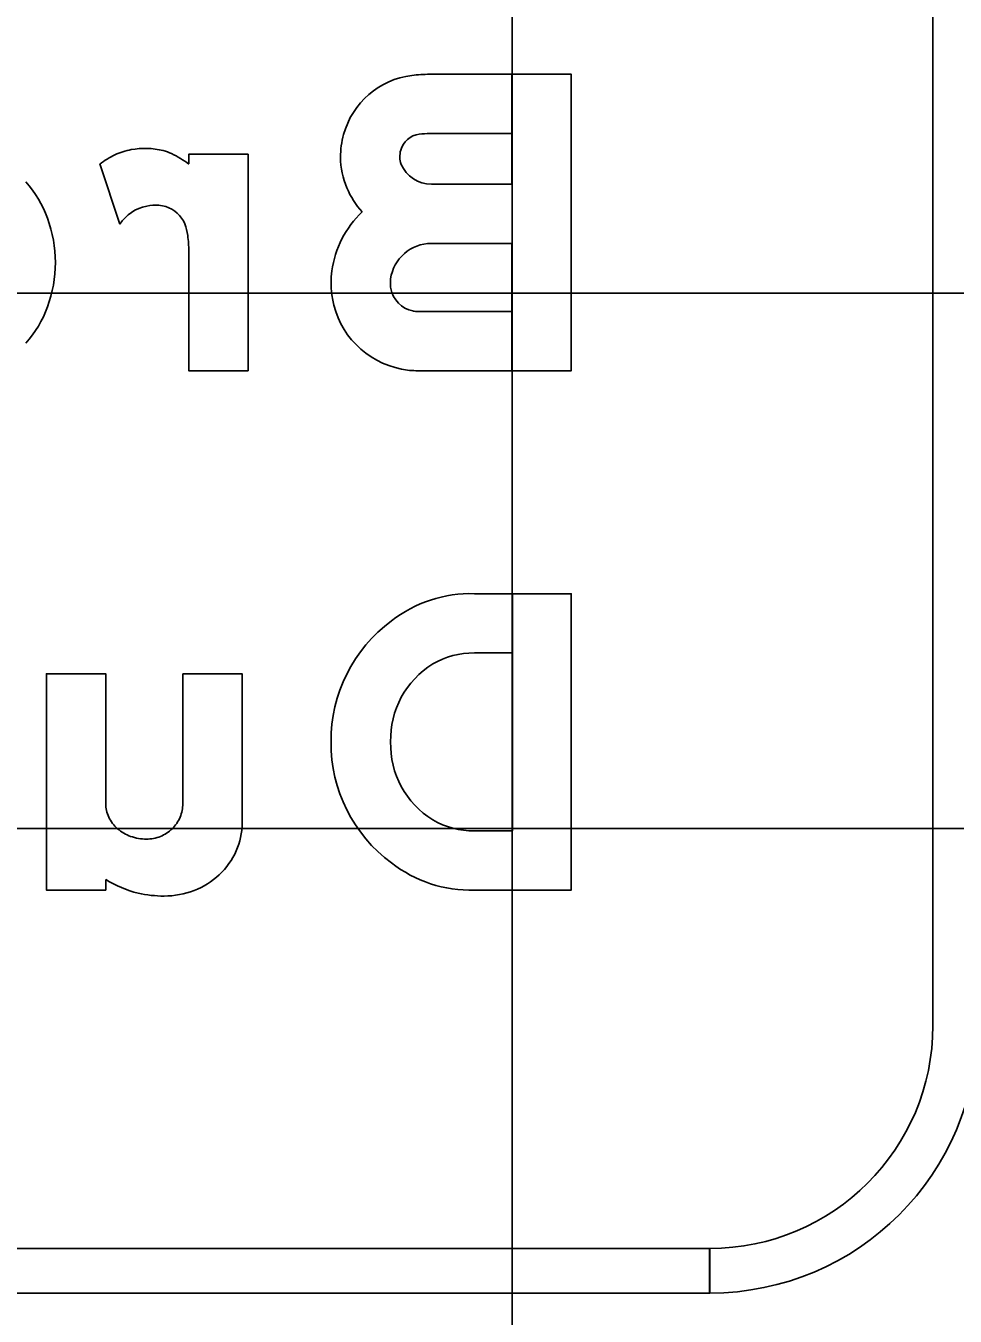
# Model space of a CAD drawing. Extents: x 1797809 to 2198143, y 249608 to 1237864.
# Drawn here: x 2197078.89 to 2197082.36, y 1237298.225 to 1237303.044 of the extents above; entities that cross this region are included whole.
import ezdxf

# ---------------------------------------------------------------- set-up
doc = ezdxf.new("R2010")
doc.units = 0
for name, color, linetype in [('GSBWFILL', 7, 'Continuous'), ('GSCOLORFILL', 7, 'Continuous'), ('GSOUTLINE', 7, 'Continuous'), ('GSSHT', 7, 'Continuous')]:
    doc.layers.add(name, color=color, linetype=linetype)

msp = doc.modelspace()

# ---------------------------------------------------------------- linework, layer by layer
at = {"layer": 'GSBWFILL'}
for p, q in [((2197079.166, 1237302.5282), (2197079.241, 1237302.303)), ((2197079.476, 1237300.139), (2197079.476, 1237300.6246)), ((2197080.5651, 1237300.0377), (2197080.7068, 1237300.0377))]:
    msp.add_line(p, q, dxfattribs=at)
for points in [[(2197080.3976, 1237302.6418), (2197080.705, 1237302.6418), (2197080.705, 1237302.8633), (2197080.3976, 1237302.8633)], [(2197080.4043, 1237302.2316), (2197080.705, 1237302.2316), (2197080.705, 1237301.756), (2197080.9264, 1237301.756), (2197080.9264, 1237302.8633), (2197080.705, 1237302.8633), (2197080.705, 1237302.453), (2197080.4043, 1237302.453)], [(2197079.4981, 1237302.2029), (2197079.4981, 1237301.756), (2197079.7196, 1237301.756), (2197079.7196, 1237302.5643), (2197079.4981, 1237302.5643), (2197079.4981, 1237302.5282)], [(2197080.3533, 1237301.756), (2197080.705, 1237301.756), (2197080.705, 1237301.9775), (2197080.3533, 1237301.9775)], [(2197080.7068, 1237300.0377), (2197080.7068, 1237300.9235), (2197080.9264, 1237300.9235), (2197080.9264, 1237299.8163), (2197080.5651, 1237299.8163)], [(2197080.5651, 1237300.9235), (2197080.7067, 1237300.9235), (2197080.7067, 1237300.7021), (2197080.5651, 1237300.7021)], [(2197079.1881, 1237299.8563), (2197079.1881, 1237299.8163), (2197078.9667, 1237299.8163), (2197078.9667, 1237300.6246), (2197079.1881, 1237300.6246), (2197079.1881, 1237300.139)], [(2197079.476, 1237300.6246), (2197079.6974, 1237300.6246), (2197079.6974, 1237300.0661)]]:
    msp.add_lwpolyline(points, dxfattribs=at)
for centre, radius, start, end in [((2197079.3034, 1237300.139), 0.1153, 180, 205.4717), ((2197079.3476, 1237300.139), 0.1284, 336.9072, 0), ((2197079.3211, 1237300.1474), 0.1349, 205.4717, 228.9924), ((2197079.3439, 1237300.1405), 0.1324, 314.1702, 336.9072), ((2197079.3326, 1237300.1605), 0.1524, 228.9924, 250.1926), ((2197079.3415, 1237300.143), 0.1358, 291.9192, 314.1702), ((2197079.4432, 1237300.0661), 0.2542, 336.0683, 0), ((2197079.34, 1237300.1812), 0.1743, 250.1926, 270), ((2197079.34, 1237300.1468), 0.1399, 270, 291.9192), ((2197079.4252, 1237300.0741), 0.2739, 313.025, 336.0683), ((2197079.4023, 1237300.1926), 0.3987, 237.5057, 256.5305), ((2197079.4136, 1237300.0865), 0.2909, 291.1364, 313.025), ((2197079.4061, 1237300.2371), 0.4429, 257.3957, 270), ((2197079.4061, 1237300.1059), 0.3117, 270, 291.1364)]:
    msp.add_arc(centre, radius, start, end, dxfattribs=at)
for centre, major_axis, ratio, start_param, end_param in [((2197080.3692, 1237302.5577), (0, -0.3038), 0.999995, 3.265834, 4.443854), ((2197080.3976, 1237302.3305), (0, -0.5327), 0.999995, 3.141593, 3.265834), ((2197080.3849, 1237302.5533), (0, -0.3201), 0.999995, 4.443854, 4.712389), ((2197080.3692, 1237302.5577), (0, -0.0824), 0.999995, 3.265834, 4.443854), ((2197080.3976, 1237302.3305), (0, -0.3113), 0.999995, 3.141593, 3.265834), ((2197079.328, 1237302.3367), (0, -0.2491), 0.999992, 3.32151, 3.578709), ((2197079.3345, 1237302.3014), (0, -0.2851), 0.999992, 2.900172, 3.32151), ((2197079.3535, 1237302.2823), (0, -0.3092), 0.999992, 3.578709, 3.793134), ((2197079.3629, 1237302.4169), (0, -0.1661), 0.999992, 2.69793, 2.900172), ((2197079.2756, 1237302.2331), (0, -0.3696), 0.999992, 2.495363, 2.69793), ((2197080.3527, 1237302.5533), (0, -0.2879), 0.999995, 4.712389, 5.122261), ((2197080.3849, 1237302.5533), (0, -0.0987), 0.999995, 4.443854, 4.712389), ((2197080.3527, 1237302.5533), (0, -0.0665), 0.999995, 4.712389, 5.122261), ((2197080.4043, 1237302.5758), (0, -0.1227), 0.999995, 5.122261, 6.283185), ((2197078.5696, 1237302.179), (0, -0.427), 0.999998, 1.921476, 2.294205), ((2197080.4043, 1237302.5758), (0, -0.3442), 0.999995, 5.122261, 5.430951), ((2197079.3697, 1237302.2215), (0, -0.1523), 0.999992, 3.330394, 4.148168), ((2197079.3744, 1237302.1972), (0, -0.1772), 0.999992, 3.074299, 3.330394), ((2197079.3784, 1237302.256), (0, -0.1182), 0.999992, 2.847738, 3.074299), ((2197079.3805, 1237302.2632), (0, -0.1107), 0.999992, 1.952689, 2.847738), ((2197080.4043, 1237302.0779), (0, -0.3751), 0.999995, 3.904026, 4.575851), ((2197078.5182, 1237302.1602), (0, -0.4817), 0.999998, 1.570796, 1.921476), ((2197079.3229, 1237302.24), (0, -0.1728), 0.999992, 1.691509, 1.952689), ((2197079.0288, 1237302.2024), (0, -0.4693), 0.999992, 1.57192, 1.695635), ((2197080.4043, 1237302.0779), (0, -0.1537), 0.999995, 3.141593, 4.575851), ((2197078.5182, 1237302.1602), (0, -0.4817), 0.999998, 1.220117, 1.570796), ((2197080.3633, 1237302.0836), (0, -0.3337), 0.999995, 4.575851, 4.712389), ((2197080.3673, 1237302.0836), (0, -0.3377), 0.999995, 4.712389, 4.885215), ((2197080.3633, 1237302.0836), (0, -0.1123), 0.999995, 4.575851, 4.712389), ((2197080.3673, 1237302.0836), (0, -0.1163), 0.999995, 4.712389, 4.885215), ((2197080.3554, 1237302.0815), (0, -0.1042), 0.999995, 4.885215, 6.090324), ((2197080.3554, 1237302.0815), (0, -0.3257), 0.999995, 4.885215, 6.090324), ((2197078.5696, 1237302.1414), (0, -0.427), 0.999998, 0.847388, 1.220117), ((2197080.3533, 1237302.0702), (0, -0.0928), 0.999995, 6.090324, 6.283185), ((2197080.3533, 1237302.0702), (0, -0.3142), 0.999995, 6.090324, 6.283185), ((2197080.5505, 1237300.4391), (0, -0.4846), 0.992004, 3.111301, 3.802985), ((2197080.5765, 1237300.3754), (0, -0.5513), 0.992004, 3.769463, 4.722379), ((2197080.5598, 1237300.4025), (0, -0.2996), 0.992004, 3.123742, 3.672538), ((2197080.5802, 1237300.3785), (0, -0.3308), 0.992004, 3.689617, 4.738495), ((2197080.5765, 1237300.3644), (0, -0.5513), 0.992004, 4.702399, 5.655315), ((2197080.5802, 1237300.3613), (0, -0.3308), 0.992004, 4.686283, 5.735161), ((2197080.5598, 1237300.3373), (0, -0.2996), 0.992004, 5.75224, 6.301036), ((2197080.5505, 1237300.3007), (0, -0.4846), 0.992004, 5.621793, 6.313477)]:
    msp.add_ellipse(centre, major_axis=major_axis, ratio=ratio, start_param=start_param, end_param=end_param, dxfattribs=at)
at = {"layer": 'GSCOLORFILL'}
for p, q in [((2197082.2772, 1237299.3105), (2197082.2772, 1237305.3129)), ((2197079.166, 1237302.5282), (2197079.241, 1237302.303)), ((2197079.476, 1237300.139), (2197079.476, 1237300.6246)), ((2197080.5651, 1237300.0377), (2197080.7068, 1237300.0377)), ((2197065.4524, 1237298.478), (2197081.443, 1237298.478)), ((2197081.443, 1237298.478), (2197081.443, 1237298.3115)), ((2197081.4447, 1237298.3115), (2197081.4447, 1237298.478)), ((2197081.443, 1237298.3115), (2197065.4524, 1237298.3115))]:
    msp.add_line(p, q, dxfattribs=at)
for points in [[(2197080.3976, 1237302.6418), (2197080.705, 1237302.6418), (2197080.705, 1237302.8633), (2197080.3976, 1237302.8633)], [(2197080.4043, 1237302.2316), (2197080.705, 1237302.2316), (2197080.705, 1237301.756), (2197080.9264, 1237301.756), (2197080.9264, 1237302.8633), (2197080.705, 1237302.8633), (2197080.705, 1237302.453), (2197080.4043, 1237302.453)], [(2197079.4981, 1237302.2029), (2197079.4981, 1237301.756), (2197079.7196, 1237301.756), (2197079.7196, 1237302.5643), (2197079.4981, 1237302.5643), (2197079.4981, 1237302.5282)], [(2197080.3533, 1237301.756), (2197080.705, 1237301.756), (2197080.705, 1237301.9775), (2197080.3533, 1237301.9775)], [(2197080.7068, 1237300.0377), (2197080.7068, 1237300.9235), (2197080.9264, 1237300.9235), (2197080.9264, 1237299.8163), (2197080.5651, 1237299.8163)], [(2197080.5651, 1237300.9235), (2197080.7067, 1237300.9235), (2197080.7067, 1237300.7021), (2197080.5651, 1237300.7021)], [(2197079.1881, 1237299.8563), (2197079.1881, 1237299.8163), (2197078.9667, 1237299.8163), (2197078.9667, 1237300.6246), (2197079.1881, 1237300.6246), (2197079.1881, 1237300.139)], [(2197079.476, 1237300.6246), (2197079.6974, 1237300.6246), (2197079.6974, 1237300.0661)]]:
    msp.add_lwpolyline(points, dxfattribs=at)
for centre, radius, start, end in [((2197079.3034, 1237300.139), 0.1153, 180, 205.4717), ((2197079.3476, 1237300.139), 0.1284, 336.9072, 0), ((2197079.3211, 1237300.1474), 0.1349, 205.4717, 228.9924), ((2197079.3439, 1237300.1405), 0.1324, 314.1702, 336.9072), ((2197079.3326, 1237300.1605), 0.1524, 228.9924, 250.1926), ((2197079.3415, 1237300.143), 0.1358, 291.9192, 314.1702), ((2197079.4432, 1237300.0661), 0.2542, 336.0683, 0), ((2197079.34, 1237300.1812), 0.1743, 250.1926, 270), ((2197079.34, 1237300.1468), 0.1399, 270, 291.9192), ((2197079.4252, 1237300.0741), 0.2739, 313.025, 336.0683), ((2197079.4023, 1237300.1926), 0.3987, 237.5057, 256.5305), ((2197079.4136, 1237300.0865), 0.2909, 291.1364, 313.025), ((2197079.4061, 1237300.2371), 0.4429, 257.3957, 270), ((2197079.4061, 1237300.1059), 0.3117, 270, 291.1364), ((2197081.4447, 1237299.3105), 0.999, 270, 0), ((2197081.4447, 1237299.3105), 0.8325, 270, 0)]:
    msp.add_arc(centre, radius, start, end, dxfattribs=at)
for centre, major_axis, ratio, start_param, end_param in [((2197080.3692, 1237302.5577), (0, -0.3038), 0.999995, 3.265834, 4.443854), ((2197080.3976, 1237302.3305), (0, -0.5327), 0.999995, 3.141593, 3.265834), ((2197080.3849, 1237302.5533), (0, -0.3201), 0.999995, 4.443854, 4.712389), ((2197080.3692, 1237302.5577), (0, -0.0824), 0.999995, 3.265834, 4.443854), ((2197080.3976, 1237302.3305), (0, -0.3113), 0.999995, 3.141593, 3.265834), ((2197079.328, 1237302.3367), (0, -0.2491), 0.999992, 3.32151, 3.578709), ((2197079.3345, 1237302.3014), (0, -0.2851), 0.999992, 2.900172, 3.32151), ((2197079.3535, 1237302.2823), (0, -0.3092), 0.999992, 3.578709, 3.793134), ((2197079.3629, 1237302.4169), (0, -0.1661), 0.999992, 2.69793, 2.900172), ((2197079.2756, 1237302.2331), (0, -0.3696), 0.999992, 2.495363, 2.69793), ((2197080.3527, 1237302.5533), (0, -0.2879), 0.999995, 4.712389, 5.122261), ((2197080.3849, 1237302.5533), (0, -0.0987), 0.999995, 4.443854, 4.712389), ((2197080.3527, 1237302.5533), (0, -0.0665), 0.999995, 4.712389, 5.122261), ((2197080.4043, 1237302.5758), (0, -0.1227), 0.999995, 5.122261, 6.283185), ((2197078.5696, 1237302.179), (0, -0.427), 0.999998, 1.921476, 2.294205), ((2197080.4043, 1237302.5758), (0, -0.3442), 0.999995, 5.122261, 5.430951), ((2197079.3697, 1237302.2215), (0, -0.1523), 0.999992, 3.330394, 4.148168), ((2197079.3744, 1237302.1972), (0, -0.1772), 0.999992, 3.074299, 3.330394), ((2197079.3784, 1237302.256), (0, -0.1182), 0.999992, 2.847738, 3.074299), ((2197079.3805, 1237302.2632), (0, -0.1107), 0.999992, 1.952689, 2.847738), ((2197080.4043, 1237302.0779), (0, -0.3751), 0.999995, 3.904026, 4.575851), ((2197078.5182, 1237302.1602), (0, -0.4817), 0.999998, 1.570796, 1.921476), ((2197079.3229, 1237302.24), (0, -0.1728), 0.999992, 1.691509, 1.952689), ((2197079.0288, 1237302.2024), (0, -0.4693), 0.999992, 1.57192, 1.695635), ((2197080.4043, 1237302.0779), (0, -0.1537), 0.999995, 3.141593, 4.575851), ((2197078.5182, 1237302.1602), (0, -0.4817), 0.999998, 1.220117, 1.570796), ((2197080.3633, 1237302.0836), (0, -0.3337), 0.999995, 4.575851, 4.712389), ((2197080.3673, 1237302.0836), (0, -0.3377), 0.999995, 4.712389, 4.885215), ((2197080.3633, 1237302.0836), (0, -0.1123), 0.999995, 4.575851, 4.712389), ((2197080.3673, 1237302.0836), (0, -0.1163), 0.999995, 4.712389, 4.885215), ((2197080.3554, 1237302.0815), (0, -0.1042), 0.999995, 4.885215, 6.090324), ((2197080.3554, 1237302.0815), (0, -0.3257), 0.999995, 4.885215, 6.090324), ((2197078.5696, 1237302.1414), (0, -0.427), 0.999998, 0.847388, 1.220117), ((2197080.3533, 1237302.0702), (0, -0.0928), 0.999995, 6.090324, 6.283185), ((2197080.3533, 1237302.0702), (0, -0.3142), 0.999995, 6.090324, 6.283185), ((2197080.5505, 1237300.4391), (0, -0.4846), 0.992004, 3.111301, 3.802985), ((2197080.5765, 1237300.3754), (0, -0.5513), 0.992004, 3.769463, 4.722379), ((2197080.5598, 1237300.4025), (0, -0.2996), 0.992004, 3.123742, 3.672538), ((2197080.5802, 1237300.3785), (0, -0.3308), 0.992004, 3.689617, 4.738495), ((2197080.5765, 1237300.3644), (0, -0.5513), 0.992004, 4.702399, 5.655315), ((2197080.5802, 1237300.3613), (0, -0.3308), 0.992004, 4.686283, 5.735161), ((2197080.5598, 1237300.3373), (0, -0.2996), 0.992004, 5.75224, 6.301036), ((2197080.5505, 1237300.3007), (0, -0.4846), 0.992004, 5.621793, 6.313477)]:
    msp.add_ellipse(centre, major_axis=major_axis, ratio=ratio, start_param=start_param, end_param=end_param, dxfattribs=at)
at = {"layer": 'GSOUTLINE'}
for p, q in [((2197079.166, 1237302.5282), (2197079.241, 1237302.303)), ((2197079.476, 1237300.139), (2197079.476, 1237300.6246)), ((2197080.5651, 1237300.0377), (2197080.5651, 1237300.0377)), ((2197080.5651, 1237299.8163), (2197080.5651, 1237299.8163))]:
    msp.add_line(p, q, dxfattribs=at)
for points in [[(2197080.3533, 1237301.756), (2197080.9264, 1237301.756), (2197080.9264, 1237302.8633), (2197080.3976, 1237302.8633)], [(2197080.3976, 1237302.6418), (2197080.705, 1237302.6418), (2197080.705, 1237302.453), (2197080.4043, 1237302.453)], [(2197079.4981, 1237302.2029), (2197079.4981, 1237301.756), (2197079.7196, 1237301.756), (2197079.7196, 1237302.5643), (2197079.4981, 1237302.5643), (2197079.4981, 1237302.5282)], [(2197080.4043, 1237302.2316), (2197080.705, 1237302.2316), (2197080.705, 1237301.9775)], [(2197080.705, 1237301.9775), (2197080.3533, 1237301.9775)], [(2197080.5651, 1237300.9235), (2197080.9264, 1237300.9235), (2197080.9264, 1237299.8163), (2197080.5651, 1237299.8163)], [(2197080.5651, 1237300.7021), (2197080.7068, 1237300.7021), (2197080.7068, 1237300.0377), (2197080.5651, 1237300.0377)], [(2197079.1881, 1237299.8563), (2197079.1881, 1237299.8163), (2197078.9667, 1237299.8163), (2197078.9667, 1237300.6246), (2197079.1881, 1237300.6246), (2197079.1881, 1237300.139)], [(2197079.476, 1237300.6246), (2197079.6974, 1237300.6246), (2197079.6974, 1237300.0661)]]:
    msp.add_lwpolyline(points, dxfattribs=at)
for centre, radius, start, end in [((2197079.3034, 1237300.139), 0.1153, 180, 205.4717), ((2197079.3476, 1237300.139), 0.1284, 336.9072, 0), ((2197079.3211, 1237300.1474), 0.1349, 205.4717, 228.9924), ((2197079.3439, 1237300.1405), 0.1324, 314.1702, 336.9072), ((2197079.3326, 1237300.1605), 0.1524, 228.9924, 250.1926), ((2197079.3415, 1237300.143), 0.1358, 291.9192, 314.1702), ((2197079.4432, 1237300.0661), 0.2542, 336.0683, 0), ((2197079.34, 1237300.1812), 0.1743, 250.1926, 270), ((2197079.34, 1237300.1468), 0.1399, 270, 291.9192), ((2197079.4252, 1237300.0741), 0.2739, 313.025, 336.0683), ((2197079.4023, 1237300.1926), 0.3987, 237.5057, 256.5305), ((2197079.4136, 1237300.0865), 0.2909, 291.1364, 313.025), ((2197079.4061, 1237300.2371), 0.4429, 257.3957, 270), ((2197079.4061, 1237300.1059), 0.3117, 270, 291.1364)]:
    msp.add_arc(centre, radius, start, end, dxfattribs=at)
for centre, major_axis, ratio, start_param, end_param in [((2197080.3692, 1237302.5577), (0, -0.3038), 0.999995, 3.265834, 4.443854), ((2197080.3976, 1237302.3305), (0, -0.5327), 0.999995, 3.141593, 3.265834), ((2197080.3849, 1237302.5533), (0, -0.3201), 0.999995, 4.443854, 4.712389), ((2197080.3692, 1237302.5577), (0, -0.0824), 0.999995, 3.265834, 4.443854), ((2197080.3976, 1237302.3305), (0, -0.3113), 0.999995, 3.141593, 3.265834), ((2197079.328, 1237302.3367), (0, -0.2491), 0.999992, 3.32151, 3.578709), ((2197079.3345, 1237302.3014), (0, -0.2851), 0.999992, 2.900172, 3.32151), ((2197079.3535, 1237302.2823), (0, -0.3092), 0.999992, 3.578709, 3.793134), ((2197079.3629, 1237302.4169), (0, -0.1661), 0.999992, 2.69793, 2.900172), ((2197079.2756, 1237302.2331), (0, -0.3696), 0.999992, 2.495363, 2.69793), ((2197080.3527, 1237302.5533), (0, -0.2879), 0.999995, 4.712389, 5.122261), ((2197080.3849, 1237302.5533), (0, -0.0987), 0.999995, 4.443854, 4.712389), ((2197080.3527, 1237302.5533), (0, -0.0665), 0.999995, 4.712389, 5.122261), ((2197080.4043, 1237302.5758), (0, -0.1227), 0.999995, 5.122261, 6.283185), ((2197078.5696, 1237302.179), (0, -0.427), 0.999998, 1.921476, 2.294205), ((2197080.4043, 1237302.5758), (0, -0.3442), 0.999995, 5.122261, 5.430951), ((2197079.3697, 1237302.2215), (0, -0.1523), 0.999992, 3.330394, 4.148168), ((2197079.3744, 1237302.1972), (0, -0.1772), 0.999992, 3.074299, 3.330394), ((2197079.3784, 1237302.256), (0, -0.1182), 0.999992, 2.847738, 3.074299), ((2197079.3805, 1237302.2632), (0, -0.1107), 0.999992, 1.952689, 2.847738), ((2197080.4043, 1237302.0779), (0, -0.3751), 0.999995, 3.904026, 4.575851), ((2197078.5182, 1237302.1602), (0, -0.4817), 0.999998, 1.570796, 1.921476), ((2197079.3229, 1237302.24), (0, -0.1728), 0.999992, 1.691509, 1.952689), ((2197079.0288, 1237302.2024), (0, -0.4693), 0.999992, 1.57192, 1.695635), ((2197080.4043, 1237302.0779), (0, -0.1537), 0.999995, 3.141593, 4.575851), ((2197078.5182, 1237302.1602), (0, -0.4817), 0.999998, 1.220117, 1.570796), ((2197080.3633, 1237302.0836), (0, -0.3337), 0.999995, 4.575851, 4.712389), ((2197080.3673, 1237302.0836), (0, -0.3377), 0.999995, 4.712389, 4.885215), ((2197080.3633, 1237302.0836), (0, -0.1123), 0.999995, 4.575851, 4.712389), ((2197080.3673, 1237302.0836), (0, -0.1163), 0.999995, 4.712389, 4.885215), ((2197080.3554, 1237302.0815), (0, -0.1042), 0.999995, 4.885215, 6.090324), ((2197080.3554, 1237302.0815), (0, -0.3257), 0.999995, 4.885215, 6.090324), ((2197078.5696, 1237302.1414), (0, -0.427), 0.999998, 0.847388, 1.220117), ((2197080.3533, 1237302.0702), (0, -0.0928), 0.999995, 6.090324, 6.283185), ((2197080.3533, 1237302.0702), (0, -0.3142), 0.999995, 6.090324, 6.283185), ((2197080.5505, 1237300.4391), (0, -0.4846), 0.992004, 3.111301, 3.802985), ((2197080.5765, 1237300.3754), (0, -0.5513), 0.992004, 3.769463, 4.722379), ((2197080.5598, 1237300.4025), (0, -0.2996), 0.992004, 3.123742, 3.672538), ((2197080.5802, 1237300.3785), (0, -0.3308), 0.992004, 3.689617, 4.738495), ((2197080.5765, 1237300.3644), (0, -0.5513), 0.992004, 4.702399, 5.655315), ((2197080.5802, 1237300.3613), (0, -0.3308), 0.992004, 4.686283, 5.735161), ((2197080.5598, 1237300.3373), (0, -0.2996), 0.992004, 5.75224, 6.301036), ((2197080.5505, 1237300.3007), (0, -0.4846), 0.992004, 5.621793, 6.313477)]:
    msp.add_ellipse(centre, major_axis=major_axis, ratio=ratio, start_param=start_param, end_param=end_param, dxfattribs=at)
at = {"layer": 'GSSHT'}
for p, q in [((2197080.7065, 1237248.0462), (2197080.7065, 1237318.0462)), ((2196954.7065, 1237302.0462), (2197214.7065, 1237302.0462)), ((2196954.7065, 1237300.0462), (2197214.7065, 1237300.0462))]:
    msp.add_line(p, q, dxfattribs=at)

doc.saveas('drawing.dxf')
